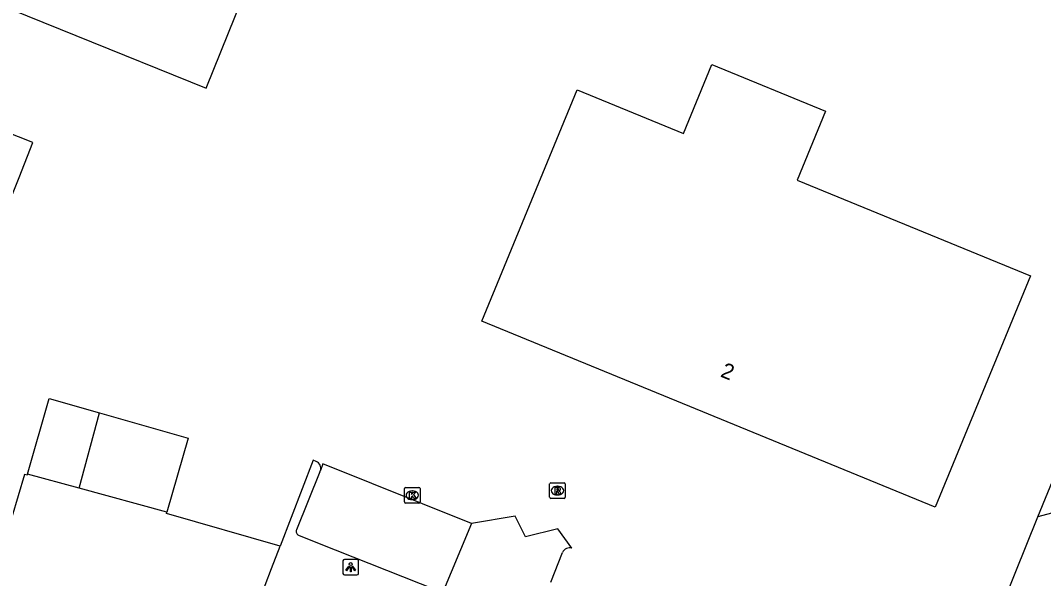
# Model space of a CAD drawing. Extents: x 160026 to 161302, y 384757 to 385701.
# Drawn here: x 160458.6 to 160524.4, y 384983.5 to 385019.4 of the extents above; entities that cross this region are included whole.
import ezdxf

# ---------------------------------------------------------------- set-up
doc = ezdxf.new("R2010")
doc.units = 0
for name, color, linetype in [('IMGEO_Groenvoorziening', 7, 'Continuous'), ('IMGEO_Kolk', 7, 'Continuous'), ('IMGEO_Lichtpunt', 7, 'Continuous'), ('IMGEO_Pand', 7, 'Continuous'), ('IMGEO_Pand_nummerreeks', 7, 'Continuous'), ('IMGEO_Parkeervlak_halfverhard', 7, 'Continuous'), ('IMGEO_Rijbaan_lokaal_open', 7, 'Continuous'), ('IMGEO_Rioolput', 7, 'Continuous'), ('IMGEO_Voetpad_open', 7, 'Continuous')]:
    doc.layers.add(name, color=color, linetype=linetype)

msp = doc.modelspace()

# ---------------------------------------------------------------- linework, layer by layer
at = {"layer": 'IMGEO_Groenvoorziening'}
msp.add_lwpolyline([(160477.607, 384991.045), (160477.418, 384991.133), (160475.289, 384985.606)], dxfattribs=at)
msp.add_arc((160477.433, 384990.607), 0.472, 343.03636, 68.3297, dxfattribs=at)
at = {"layer": 'IMGEO_Kolk'}
for p, q in [((160483.282, 384988.448), (160483.282, 384989.3)), ((160483.357, 384989.374), (160484.209, 384989.374)), ((160483.77, 384989.154), (160483.795, 384989.154)), ((160484.283, 384989.3), (160484.283, 384988.448)), ((160484.209, 384988.374), (160483.357, 384988.374)), ((160483.793, 384988.594), (160483.768, 384988.594))]:
    msp.add_line(p, q, dxfattribs=at)
for points in [[(160483.282, 384988.448), (160483.282, 384989.3)], [(160483.357, 384989.374), (160484.209, 384989.374)], [(160483.603, 384989.074), (160483.726, 384989.074), (160483.726, 384988.923), (160483.856, 384989.074), (160484.02, 384989.074), (160483.874, 384988.923), (160484.027, 384988.674), (160483.875, 384988.674), (160483.79, 384988.838), (160483.726, 384988.771), (160483.726, 384988.674), (160483.603, 384988.674), (160483.603, 384989.074)], [(160484.283, 384989.3), (160484.283, 384988.448)], [(160484.209, 384988.374), (160483.357, 384988.374)]]:
    msp.add_lwpolyline(points, dxfattribs=at)
for centre, start, end in [((160483.359, 384989.298), 91.55205, 178.44795), ((160483.359, 384989.298), 91.55205, 178.44795), ((160484.207, 384989.298), 1.55205, 88.44795), ((160484.207, 384989.298), 1.55205, 88.44795), ((160483.359, 384988.45), 181.55205, 268.44795), ((160483.359, 384988.45), 181.55205, 268.44795), ((160484.207, 384988.45), 271.55205, 358.44795), ((160484.207, 384988.45), 271.55205, 358.44795)]:
    msp.add_arc(centre, 0.0765, start, end, dxfattribs=at)
for centre, major_axis, ratio, start_param, end_param in [((160483.769, 384988.874), (-0.387, 0.002), 0.722429, 4.712389, 7.853982), ((160483.794, 384988.874), (-0.39, 0.002), 0.717154, 1.570796, 4.712389)]:
    msp.add_ellipse(centre, major_axis=major_axis, ratio=ratio, start_param=start_param, end_param=end_param, dxfattribs=at)
at = {"layer": 'IMGEO_Lichtpunt'}
for p, q in [((160479.328, 384984.649), (160479.328, 384983.842)), ((160479.328, 384984.649), (160479.328, 384983.842)), ((160480.23, 384984.744), (160479.422, 384984.744)), ((160480.23, 384984.744), (160479.422, 384984.744)), ((160480.324, 384983.842), (160480.324, 384984.649)), ((160480.324, 384983.842), (160480.324, 384984.649)), ((160479.422, 384983.748), (160480.23, 384983.748)), ((160479.422, 384983.748), (160480.23, 384983.748))]:
    msp.add_line(p, q, dxfattribs=at)
for points in [[(160479.702, 384984.313), (160479.741, 384984.285), (160479.553, 384984.023), (160479.515, 384984.05), (160479.702, 384984.313)], [(160479.804, 384984.265), (160479.851, 384984.265), (160479.851, 384983.943), (160479.804, 384983.943), (160479.804, 384984.265)], [(160479.914, 384984.285), (160479.952, 384984.312), (160480.139, 384984.05), (160480.1, 384984.022), (160479.914, 384984.285)]]:
    msp.add_lwpolyline(points, dxfattribs=at)
msp.add_circle((160479.827, 384984.447), 0.0994, dxfattribs=at)
for centre, start, end in [((160479.422, 384984.649), 90, 180), ((160479.422, 384984.649), 90, 180), ((160480.23, 384984.649), 0, 90), ((160480.23, 384984.649), 0, 90), ((160479.422, 384983.842), 180, 270), ((160479.422, 384983.842), 180, 270), ((160480.23, 384983.842), 270, 0), ((160480.23, 384983.842), 270, 360)]:
    msp.add_arc(centre, 0.0946, start, end, dxfattribs=at)
at = {"layer": 'IMGEO_Pand'}
for points in [[(160453.757, 385021.862), (160470.527, 385015.063), (160477.092, 385031.339), (160505.081, 385029.388), (160506.325, 385047.422), (160465.254, 385050.323), (160453.757, 385021.862)], [(160488.261, 385000.079), (160494.376, 385014.961), (160501.209, 385012.153), (160503.032, 385016.589), (160510.341, 385013.586), (160508.519, 385009.15), (160523.518, 385002.986), (160517.403, 384988.104), (160488.261, 385000.079)], [(160455.755, 385007.721), (160457.596, 385006.993), (160458.514, 385009.317), (160459.401, 385011.562), (160457.56, 385012.29), (160455.755, 385007.721)], [(160459.049, 384990.235), (160460.44, 384995.104), (160463.691, 384994.175)], [(160462.364, 384989.327), (160463.691, 384994.175)], [(160463.691, 384994.175), (160469.374, 384992.551), (160468.01, 384987.781)], [(160459.049, 384990.235), (160459.029, 384990.166), (160458.861, 384990.214), (160457.635, 384986.088), (160456.213, 384981.301)], [(160462.364, 384989.327), (160459.049, 384990.235)], [(160468.01, 384987.781), (160462.364, 384989.327)], [(160475.289, 384985.606), (160467.985, 384987.693), (160468.01, 384987.781)], [(160473.111, 384979.877), (160474.737, 384984.155), (160475.289, 384985.606)]]:
    msp.add_lwpolyline(points, dxfattribs=at)
at = {"layer": 'IMGEO_Parkeervlak_halfverhard'}
for points in [[(160477.851, 384990.387), (160476.35, 384986.661)], [(160487.589, 384987.064), (160478.045, 384990.906), (160477.884, 384990.469)], [(160476.477, 384986.307), (160477.802, 384985.781), (160485.315, 384982.79)]]:
    msp.add_lwpolyline(points, dxfattribs=at)
for centre, radius, start, end in [((160477.532, 384990.563), 0.364, 331.10545, 345.05099), ((160476.573, 384986.541), 0.253, 151.7564, 247.71522)]:
    msp.add_arc(centre, radius, start, end, dxfattribs=at)
at = {"layer": 'IMGEO_Rijbaan_lokaal_open'}
for points in [[(160487.589, 384987.064), (160485.579, 384982.243)], [(160494.047, 384985.464), (160493.141, 384986.719), (160491.056, 384986.204), (160490.401, 384987.539), (160487.589, 384987.064)], [(160492.695, 384983.287), (160493.437, 384985.19)]]:
    msp.add_lwpolyline(points, dxfattribs=at)
msp.add_arc((160493.895, 384984.986), 0.501, 72.37293, 156.00443, dxfattribs=at)
at = {"layer": 'IMGEO_Rioolput'}
for p, q in [((160492.69, 384989.674), (160493.542, 384989.674)), ((160492.615, 384988.748), (160492.615, 384989.6)), ((160493.103, 384989.454), (160493.128, 384989.454)), ((160493.616, 384989.6), (160493.616, 384988.748)), ((160493.542, 384988.674), (160492.69, 384988.674)), ((160493.126, 384988.894), (160493.101, 384988.894))]:
    msp.add_line(p, q, dxfattribs=at)
for points in [[(160492.69, 384989.674), (160493.542, 384989.674)], [(160492.615, 384988.748), (160492.615, 384989.6)], [(160493.204, 384989.372), (160492.952, 384989.374), (160492.952, 384988.974)], [(160492.952, 384988.974), (160493.076, 384988.974), (160493.076, 384989.136), (160493.087, 384989.136)], [(160493.13, 384989.293), (160493.076, 384989.293), (160493.076, 384989.212)], [(160493.076, 384989.212), (160493.128, 384989.212)], [(160493.134, 384989.107), (160493.205, 384988.974), (160493.345, 384988.974), (160493.28, 384989.1)], [(160493.616, 384989.6), (160493.616, 384988.748)], [(160493.542, 384988.674), (160492.69, 384988.674)]]:
    msp.add_lwpolyline(points, dxfattribs=at)
for centre, radius, start, end in [((160492.692, 384989.598), 0.0765, 91.55205, 178.44795), ((160492.692, 384989.598), 0.0765, 91.55205, 178.44795), ((160493.54, 384989.598), 0.0765, 1.55205, 88.44795), ((160493.54, 384989.598), 0.0765, 1.55205, 88.44795), ((160493.086, 384989.083), 0.0533, 26.02933, 88.69889), ((160493.112, 384989.401), 0.19, 274.7715, 282.96867), ((160493.136, 384989.197), 0.0964, 77.00612, 93.18647), ((160493.15, 384989.254), 0.0378, 276.66336, 79.67722), ((160493.203, 384989.262), 0.109, 350.36119, 89.41601), ((160493.201, 384989.262), 0.112, 277.58423, 350.98172), ((160493.185, 384989.047), 0.108, 29.51342, 73.79051), ((160492.692, 384988.75), 0.0765, 181.55205, 268.44795), ((160492.692, 384988.75), 0.0765, 181.55205, 268.44795), ((160493.54, 384988.75), 0.0765, 271.55205, 358.44795), ((160493.54, 384988.75), 0.0765, 271.55205, 358.44795)]:
    msp.add_arc(centre, radius, start, end, dxfattribs=at)
for centre, major_axis, ratio, start_param, end_param in [((160493.102, 384989.174), (-0.387, 0.002), 0.722429, 4.712389, 7.853982), ((160493.127, 384989.174), (-0.39, 0.002), 0.717154, 1.570796, 4.712389)]:
    msp.add_ellipse(centre, major_axis=major_axis, ratio=ratio, start_param=start_param, end_param=end_param, dxfattribs=at)
at = {"layer": 'IMGEO_Voetpad_open'}
for points in [[(160523.998, 384987.49), (160529.127, 385000), (160529.366, 385000.583), (160536.138, 385017.101), (160544.258, 385036.517), (160547.565, 385050.528)], [(160528.789, 384988.774), (160523.998, 384987.49)], [(160521.13, 384980.352), (160523.998, 384987.49)]]:
    msp.add_lwpolyline(points, dxfattribs=at)

# ---------------------------------------------------------------- texts
at = {"layer": 'IMGEO_Pand_nummerreeks'}
msp.add_text('2', height=1, rotation=337.66038, dxfattribs=at).set_placement((160503.533, 384996.528))

doc.saveas('drawing.dxf')
